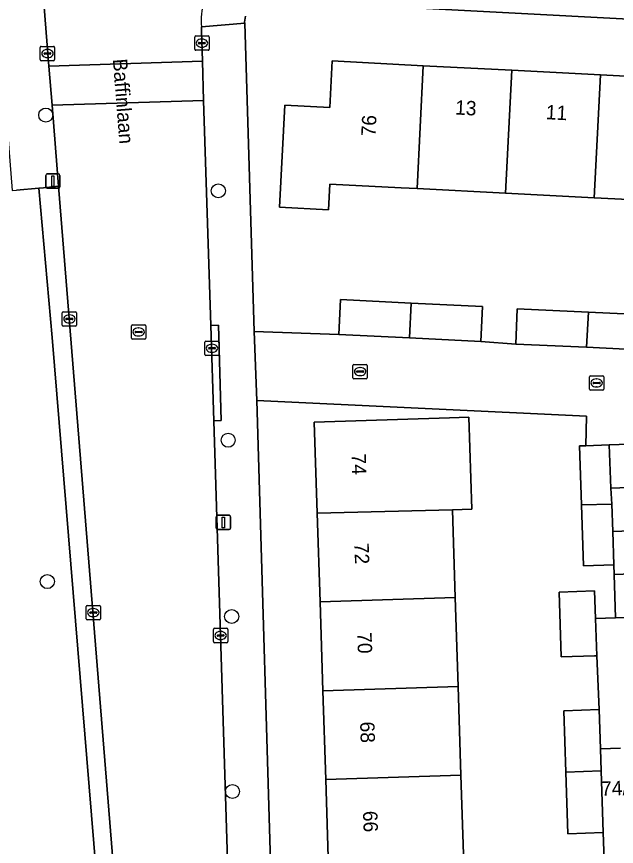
# Model space of a CAD drawing. Extents: x 161248 to 161848, y 384871 to 385383.
# Drawn here: x 161640.1 to 161681.8, y 385255.8 to 385313.6 of the extents above; entities that cross this region are included whole.
import ezdxf

# ---------------------------------------------------------------- set-up
doc = ezdxf.new("R2010")
doc.units = 0
for name, color, linetype in [('IMGEO_Boom', 7, 'Continuous'), ('IMGEO_Erf', 7, 'Continuous'), ('IMGEO_Groenvoorziening', 7, 'Continuous'), ('IMGEO_Kolk', 7, 'Continuous'), ('IMGEO_Lichtmast', 7, 'Continuous'), ('IMGEO_Openbare_ruimte_label', 7, 'Continuous'), ('IMGEO_Pand', 7, 'Continuous'), ('IMGEO_Pand_nummerreeks', 7, 'Continuous'), ('IMGEO_Rijbaan_lokaal_open', 7, 'Continuous'), ('IMGEO_Rioolput', 7, 'Continuous'), ('IMGEO_Voetpad_open', 7, 'Continuous')]:
    doc.layers.add(name, color=color, linetype=linetype)

msp = doc.modelspace()

# ---------------------------------------------------------------- linework, layer by layer
at = {"layer": 'IMGEO_Boom'}
for centre in [(161642.092, 385306.758), (161654.115, 385301.48), (161654.803, 385284.105), (161642.202, 385274.26), (161655.046, 385271.824), (161655.095, 385259.637)]:
    msp.add_circle(centre, 0.489, dxfattribs=at)
at = {"layer": 'IMGEO_Erf'}
for points in [[(161713.548, 385311.814), (161657.607, 385314.788)], [(161656.012, 385313.654), (161655.979, 385313.517), (161655.959, 385313.378), (161655.95, 385313.238), (161655.951, 385313.166), (161656.614, 385291.69), (161662.517, 385291.479), (161662.638, 385293.907), (161667.553, 385293.662), (161672.518, 385293.414), (161672.397, 385290.986), (161674.832, 385290.807), (161674.946, 385293.249), (161679.898, 385293.018), (161684.884, 385292.786)], [(161686.507, 385300.681), (161680.304, 385301.001), (161674.121, 385301.32), (161667.958, 385301.638), (161666.863, 385301.695), (161661.874, 385301.952), (161661.782, 385300.159), (161658.38, 385300.334), (161658.747, 385307.453), (161661.883, 385307.291), (161662.05, 385310.523), (161668.393, 385310.196), (161674.556, 385309.878), (161680.739, 385309.559), (161686.943, 385309.238)], [(161681.034, 385253.568), (161680.931, 385256.771), (161678.463, 385256.692), (161678.325, 385260.993), (161678.188, 385265.263), (161680.656, 385265.343), (161680.477, 385269.088), (161680.325, 385269.083), (161677.994, 385269.008), (161677.849, 385273.524), (161680.332, 385273.604), (161680.393, 385271.695), (161681.787, 385271.744), (161681.682, 385274.758), (161681.659, 385275.421), (161679.561, 385275.348), (161679.413, 385279.597), (161679.27, 385283.704), (161679.726, 385283.72), (161679.761, 385285.784), (161656.802, 385286.862), (161657.898, 385250)], [(161661.8, 385254.271), (161661.6, 385260.469), (161661.402, 385266.638), (161661.202, 385272.847), (161661.003, 385279.036), (161660.799, 385285.364), (161670.219, 385285.667), (161671.563, 385285.71), (161671.77, 385279.304), (161670.425, 385279.26), (161670.622, 385273.14), (161670.821, 385266.952), (161671.021, 385260.764), (161671.22, 385254.567)]]:
    msp.add_lwpolyline(points, dxfattribs=at)
at = {"layer": 'IMGEO_Groenvoorziening'}
for points in [[(161641.615, 385301.67), (161640.058, 385301.531)], [(161647.219, 385234.309), (161642.53, 385291.257), (161641.615, 385301.67)]]:
    msp.add_lwpolyline(points, dxfattribs=at)
at = {"layer": 'IMGEO_Kolk'}
for p, q in [((161652.471, 385311.341), (161652.471, 385312.193)), ((161652.546, 385312.267), (161653.398, 385312.267)), ((161652.959, 385312.047), (161652.984, 385312.047)), ((161653.472, 385312.193), (161653.472, 385311.341)), ((161641.71, 385310.618), (161641.71, 385311.47)), ((161641.785, 385311.544), (161642.637, 385311.544)), ((161642.198, 385311.324), (161642.223, 385311.324)), ((161642.711, 385311.47), (161642.711, 385310.618)), ((161653.398, 385311.267), (161652.546, 385311.267)), ((161652.73, 385311.761), (161652.73, 385311.773)), ((161653.168, 385311.724), (161652.77, 385311.724)), ((161652.773, 385311.81), (161653.171, 385311.81)), ((161652.982, 385311.487), (161652.957, 385311.487)), ((161653.214, 385311.773), (161653.214, 385311.761)), ((161641.969, 385311.038), (161641.969, 385311.05)), ((161642.407, 385311.001), (161642.009, 385311.001)), ((161642.012, 385311.087), (161642.41, 385311.087)), ((161642.221, 385310.764), (161642.196, 385310.764)), ((161642.453, 385311.05), (161642.453, 385311.038)), ((161642.637, 385310.544), (161641.785, 385310.544)), ((161643.241, 385292.128), (161643.241, 385292.98)), ((161643.316, 385293.054), (161644.168, 385293.054)), ((161643.729, 385292.834), (161643.754, 385292.834)), ((161644.242, 385292.98), (161644.242, 385292.128)), ((161643.5, 385292.548), (161643.5, 385292.56)), ((161643.938, 385292.511), (161643.54, 385292.511)), ((161643.543, 385292.597), (161643.941, 385292.597)), ((161643.752, 385292.274), (161643.727, 385292.274)), ((161643.984, 385292.56), (161643.984, 385292.548)), ((161644.168, 385292.054), (161643.316, 385292.054)), ((161653.172, 385290.087), (161653.172, 385290.939)), ((161653.247, 385291.013), (161654.099, 385291.013)), ((161653.431, 385290.507), (161653.431, 385290.519)), ((161653.869, 385290.47), (161653.471, 385290.47)), ((161653.474, 385290.556), (161653.872, 385290.556)), ((161653.66, 385290.793), (161653.685, 385290.793)), ((161653.915, 385290.519), (161653.915, 385290.507)), ((161654.173, 385290.939), (161654.173, 385290.087)), ((161654.099, 385290.013), (161653.247, 385290.013)), ((161653.683, 385290.233), (161653.658, 385290.233)), ((161663.491, 385288.46), (161663.491, 385289.312)), ((161663.566, 385289.386), (161664.418, 385289.386)), ((161664.492, 385289.312), (161664.492, 385288.46)), ((161663.75, 385288.88), (161663.75, 385288.892)), ((161664.188, 385288.843), (161663.79, 385288.843)), ((161663.793, 385288.929), (161664.191, 385288.929)), ((161663.979, 385289.166), (161664.004, 385289.166)), ((161664.234, 385288.892), (161664.234, 385288.88)), ((161664.418, 385288.386), (161663.566, 385288.386)), ((161664.002, 385288.606), (161663.977, 385288.606)), ((161679.967, 385287.669), (161679.967, 385288.521)), ((161680.042, 385288.595), (161680.894, 385288.595)), ((161680.269, 385288.138), (161680.667, 385288.138)), ((161680.455, 385288.375), (161680.48, 385288.375)), ((161680.968, 385288.521), (161680.968, 385287.669)), ((161680.894, 385287.595), (161680.042, 385287.595)), ((161680.226, 385288.089), (161680.226, 385288.101)), ((161680.664, 385288.052), (161680.266, 385288.052)), ((161680.478, 385287.815), (161680.453, 385287.815)), ((161680.71, 385288.101), (161680.71, 385288.089)), ((161644.903, 385271.671), (161644.903, 385272.523)), ((161644.978, 385272.597), (161645.83, 385272.597)), ((161645.904, 385272.523), (161645.904, 385271.671)), ((161645.162, 385272.091), (161645.162, 385272.103)), ((161645.6, 385272.054), (161645.202, 385272.054)), ((161645.205, 385272.14), (161645.603, 385272.14)), ((161645.391, 385272.377), (161645.416, 385272.377)), ((161645.646, 385272.103), (161645.646, 385272.091)), ((161645.83, 385271.597), (161644.978, 385271.597)), ((161645.414, 385271.817), (161645.389, 385271.817)), ((161653.774, 385270.076), (161653.774, 385270.928)), ((161653.849, 385271.002), (161654.701, 385271.002)), ((161654.775, 385270.928), (161654.775, 385270.076)), ((161654.033, 385270.496), (161654.033, 385270.508)), ((161654.471, 385270.459), (161654.073, 385270.459)), ((161654.076, 385270.545), (161654.474, 385270.545)), ((161654.285, 385270.222), (161654.26, 385270.222)), ((161654.262, 385270.782), (161654.287, 385270.782)), ((161654.517, 385270.508), (161654.517, 385270.496)), ((161654.701, 385270.002), (161653.849, 385270.002))]:
    msp.add_line(p, q, dxfattribs=at)
for points in [[(161652.471, 385311.341), (161652.471, 385312.193)], [(161652.546, 385312.267), (161653.398, 385312.267)], [(161653.472, 385312.193), (161653.472, 385311.341)], [(161641.71, 385310.618), (161641.71, 385311.47)], [(161641.785, 385311.544), (161642.637, 385311.544)], [(161642.711, 385311.47), (161642.711, 385310.618)], [(161653.398, 385311.267), (161652.546, 385311.267)], [(161642.637, 385310.544), (161641.785, 385310.544)], [(161643.241, 385292.128), (161643.241, 385292.98)], [(161643.316, 385293.054), (161644.168, 385293.054)], [(161644.242, 385292.98), (161644.242, 385292.128)], [(161644.168, 385292.054), (161643.316, 385292.054)], [(161653.172, 385290.087), (161653.172, 385290.939)], [(161653.247, 385291.013), (161654.099, 385291.013)], [(161654.173, 385290.939), (161654.173, 385290.087)], [(161654.099, 385290.013), (161653.247, 385290.013)], [(161663.491, 385288.46), (161663.491, 385289.312)], [(161663.566, 385289.386), (161664.418, 385289.386)], [(161664.492, 385289.312), (161664.492, 385288.46)], [(161664.418, 385288.386), (161663.566, 385288.386)], [(161679.967, 385287.669), (161679.967, 385288.521)], [(161680.042, 385288.595), (161680.894, 385288.595)], [(161680.968, 385288.521), (161680.968, 385287.669)], [(161680.894, 385287.595), (161680.042, 385287.595)], [(161644.903, 385271.671), (161644.903, 385272.523)], [(161644.978, 385272.597), (161645.83, 385272.597)], [(161645.904, 385272.523), (161645.904, 385271.671)], [(161645.83, 385271.597), (161644.978, 385271.597)], [(161653.774, 385270.076), (161653.774, 385270.928)], [(161653.849, 385271.002), (161654.701, 385271.002)], [(161654.775, 385270.928), (161654.775, 385270.076)], [(161654.701, 385270.002), (161653.849, 385270.002)]]:
    msp.add_lwpolyline(points, dxfattribs=at)
for centre, radius, start, end in [((161652.548, 385312.191), 0.0765, 91.55205, 178.44795), ((161652.548, 385312.191), 0.0765, 91.55205, 178.44795), ((161653.396, 385312.191), 0.0765, 1.55205, 88.44795), ((161653.396, 385312.191), 0.0765, 1.55205, 88.44795), ((161641.787, 385311.468), 0.0765, 91.55205, 178.44795), ((161641.787, 385311.468), 0.0765, 91.55205, 178.44795), ((161642.635, 385311.468), 0.0765, 1.55205, 88.44795), ((161642.635, 385311.468), 0.0765, 1.55205, 88.44795), ((161652.548, 385311.343), 0.0765, 181.55205, 268.44795), ((161652.548, 385311.343), 0.0765, 181.55205, 268.44795), ((161652.77, 385311.77), 0.0403, 85.87752, 175.75265), ((161652.767, 385311.76), 0.0366, 178.93798, 274.71019), ((161653.171, 385311.767), 0.043, 264.86636, 352.45326), ((161653.175, 385311.772), 0.0386, 1.73085, 96.63898), ((161653.396, 385311.343), 0.0765, 271.55205, 358.44795), ((161653.396, 385311.343), 0.0765, 271.55205, 358.44795), ((161642.009, 385311.047), 0.0403, 85.87752, 175.75265), ((161642.006, 385311.037), 0.0366, 178.93798, 274.71019), ((161642.41, 385311.044), 0.043, 264.86636, 352.45326), ((161642.414, 385311.049), 0.0386, 1.73085, 96.63898), ((161641.787, 385310.62), 0.0765, 181.55205, 268.44795), ((161641.787, 385310.62), 0.0765, 181.55205, 268.44795), ((161642.635, 385310.62), 0.0765, 271.55205, 358.44795), ((161642.635, 385310.62), 0.0765, 271.55205, 358.44795), ((161643.318, 385292.978), 0.0765, 91.55205, 178.44795), ((161643.318, 385292.978), 0.0765, 91.55205, 178.44795), ((161644.166, 385292.978), 0.0765, 1.55205, 88.44795), ((161644.166, 385292.978), 0.0765, 1.55205, 88.44795), ((161643.54, 385292.557), 0.0403, 85.87752, 175.75265), ((161643.537, 385292.547), 0.0366, 178.93798, 274.71019), ((161643.941, 385292.554), 0.043, 264.86636, 352.45326), ((161643.945, 385292.559), 0.0386, 1.73085, 96.63898), ((161643.318, 385292.13), 0.0765, 181.55205, 268.44795), ((161643.318, 385292.13), 0.0765, 181.55205, 268.44795), ((161644.166, 385292.13), 0.0765, 271.55205, 358.44795), ((161644.166, 385292.13), 0.0765, 271.55205, 358.44795), ((161653.249, 385290.937), 0.0765, 91.55205, 178.44795), ((161653.249, 385290.937), 0.0765, 91.55205, 178.44795), ((161653.471, 385290.516), 0.0403, 85.87752, 175.75265), ((161653.468, 385290.506), 0.0366, 178.93798, 274.71019), ((161653.872, 385290.513), 0.043, 264.86636, 352.45326), ((161653.876, 385290.518), 0.0386, 1.73085, 96.63898), ((161654.097, 385290.937), 0.0765, 1.55205, 88.44795), ((161654.097, 385290.937), 0.0765, 1.55205, 88.44795), ((161653.249, 385290.089), 0.0765, 181.55205, 268.44795), ((161653.249, 385290.089), 0.0765, 181.55205, 268.44795), ((161654.097, 385290.089), 0.0765, 271.55205, 358.44795), ((161654.097, 385290.089), 0.0765, 271.55205, 358.44795), ((161663.568, 385289.31), 0.0765, 91.55205, 178.44795), ((161663.568, 385289.31), 0.0765, 91.55205, 178.44795), ((161664.416, 385289.31), 0.0765, 1.55205, 88.44795), ((161664.416, 385289.31), 0.0765, 1.55205, 88.44795), ((161663.79, 385288.889), 0.0403, 85.87752, 175.75265), ((161663.787, 385288.879), 0.0366, 178.93798, 274.71019), ((161664.191, 385288.886), 0.043, 264.86636, 352.45326), ((161664.195, 385288.891), 0.0386, 1.73085, 96.63898), ((161663.568, 385288.462), 0.0765, 181.55205, 268.44795), ((161663.568, 385288.462), 0.0765, 181.55205, 268.44795), ((161664.416, 385288.462), 0.0765, 271.55205, 358.44795), ((161664.416, 385288.462), 0.0765, 271.55205, 358.44795), ((161680.044, 385288.519), 0.0765, 91.55205, 178.44795), ((161680.044, 385288.519), 0.0765, 91.55205, 178.44795), ((161680.266, 385288.098), 0.0403, 85.87752, 175.75265), ((161680.671, 385288.1), 0.0386, 1.73085, 96.63898), ((161680.892, 385288.519), 0.0765, 1.55205, 88.44795), ((161680.892, 385288.519), 0.0765, 1.55205, 88.44795), ((161680.044, 385287.671), 0.0765, 181.55205, 268.44795), ((161680.044, 385287.671), 0.0765, 181.55205, 268.44795), ((161680.263, 385288.088), 0.0366, 178.93798, 274.71019), ((161680.667, 385288.095), 0.043, 264.86636, 352.45326), ((161680.892, 385287.671), 0.0765, 271.55205, 358.44795), ((161680.892, 385287.671), 0.0765, 271.55205, 358.44795), ((161644.98, 385272.521), 0.0765, 91.55205, 178.44795), ((161644.98, 385272.521), 0.0765, 91.55205, 178.44795), ((161645.828, 385272.521), 0.0765, 1.55205, 88.44795), ((161645.828, 385272.521), 0.0765, 1.55205, 88.44795), ((161645.202, 385272.1), 0.0403, 85.87752, 175.75265), ((161645.199, 385272.09), 0.0366, 178.93798, 274.71019), ((161645.603, 385272.097), 0.043, 264.86636, 352.45326), ((161645.607, 385272.102), 0.0386, 1.73085, 96.63898), ((161644.98, 385271.673), 0.0765, 181.55205, 268.44795), ((161644.98, 385271.673), 0.0765, 181.55205, 268.44795), ((161645.828, 385271.673), 0.0765, 271.55205, 358.44795), ((161645.828, 385271.673), 0.0765, 271.55205, 358.44795), ((161653.851, 385270.926), 0.0765, 91.55205, 178.44795), ((161653.851, 385270.926), 0.0765, 91.55205, 178.44795), ((161654.699, 385270.926), 0.0765, 1.55205, 88.44795), ((161654.699, 385270.926), 0.0765, 1.55205, 88.44795), ((161654.073, 385270.505), 0.0403, 85.87752, 175.75265), ((161654.07, 385270.495), 0.0366, 178.93798, 274.71019), ((161654.474, 385270.502), 0.043, 264.86636, 352.45326), ((161654.478, 385270.507), 0.0386, 1.73085, 96.63898), ((161653.851, 385270.078), 0.0765, 181.55205, 268.44795), ((161653.851, 385270.078), 0.0765, 181.55205, 268.44795), ((161654.699, 385270.078), 0.0765, 271.55205, 358.44795), ((161654.699, 385270.078), 0.0765, 271.55205, 358.44795)]:
    msp.add_arc(centre, radius, start, end, dxfattribs=at)
for centre, major_axis, ratio, start_param, end_param in [((161652.958, 385311.767), (-0.387, 0.002), 0.722429, 4.712389, 7.853982), ((161652.983, 385311.767), (-0.39, 0.002), 0.717154, 1.570796, 4.712389), ((161642.197, 385311.044), (-0.387, 0.002), 0.722429, 4.712389, 7.853982), ((161642.222, 385311.044), (-0.39, 0.002), 0.717154, 1.570796, 4.712389), ((161643.728, 385292.554), (-0.387, 0.002), 0.722429, 4.712389, 7.853982), ((161643.753, 385292.554), (-0.39, 0.002), 0.717154, 1.570796, 4.712389), ((161653.659, 385290.513), (-0.387, 0.002), 0.722429, 4.712389, 7.853982), ((161653.684, 385290.513), (-0.39, 0.002), 0.717154, 1.570796, 4.712389), ((161663.978, 385288.886), (-0.387, 0.002), 0.722429, 4.712389, 7.853982), ((161664.003, 385288.886), (-0.39, 0.002), 0.717154, 1.570796, 4.712389), ((161680.454, 385288.095), (-0.387, 0.002), 0.722429, 4.712389, 7.853982), ((161680.479, 385288.095), (-0.39, 0.002), 0.717154, 1.570796, 4.712389), ((161645.39, 385272.097), (-0.387, 0.002), 0.722429, 4.712389, 7.853982), ((161645.415, 385272.097), (-0.39, 0.002), 0.717154, 1.570796, 4.712389), ((161654.261, 385270.502), (-0.387, 0.002), 0.722429, 4.712389, 7.853982), ((161654.286, 385270.502), (-0.39, 0.002), 0.717154, 1.570796, 4.712389)]:
    msp.add_ellipse(centre, major_axis=major_axis, ratio=ratio, start_param=start_param, end_param=end_param, dxfattribs=at)
at = {"layer": 'IMGEO_Lichtmast'}
for p, q in [((161642.191, 385302.658), (161642.981, 385302.658)), ((161642.981, 385302.658), (161642.191, 385302.658)), ((161642.091, 385301.758), (161642.091, 385302.558)), ((161642.091, 385302.558), (161642.091, 385301.758)), ((161643.081, 385302.558), (161643.081, 385301.758)), ((161643.081, 385301.758), (161643.081, 385302.558)), ((161642.981, 385301.658), (161642.191, 385301.658)), ((161642.191, 385301.658), (161642.981, 385301.658)), ((161653.971, 385277.979), (161653.971, 385278.779)), ((161653.971, 385278.779), (161653.971, 385277.979)), ((161654.071, 385278.879), (161654.861, 385278.879)), ((161654.861, 385278.879), (161654.071, 385278.879)), ((161654.961, 385278.779), (161654.961, 385277.979)), ((161654.961, 385277.979), (161654.961, 385278.779)), ((161654.861, 385277.879), (161654.071, 385277.879)), ((161654.071, 385277.879), (161654.861, 385277.879))]:
    msp.add_line(p, q, dxfattribs=at)
for points in [[(161642.511, 385302.533), (161642.661, 385302.533), (161642.661, 385301.783), (161642.511, 385301.783), (161642.511, 385302.533)], [(161654.391, 385278.754), (161654.541, 385278.754), (161654.541, 385278.004), (161654.391, 385278.004), (161654.391, 385278.754)]]:
    msp.add_lwpolyline(points, dxfattribs=at)
for centre, start, end in [((161642.191, 385302.558), 90, 180), ((161642.191, 385302.558), 90, 180), ((161642.981, 385302.558), 0, 90), ((161642.981, 385302.558), 360, 90), ((161642.191, 385301.758), 180, 270), ((161642.191, 385301.758), 180, 270), ((161642.981, 385301.758), 270, 0), ((161642.981, 385301.758), 270, 0), ((161654.071, 385278.779), 90, 180), ((161654.071, 385278.779), 90, 180), ((161654.861, 385278.779), 0, 90), ((161654.861, 385278.779), 360, 90), ((161654.071, 385277.979), 180, 270), ((161654.071, 385277.979), 180, 270), ((161654.861, 385277.979), 270, 0), ((161654.861, 385277.979), 270, 0)]:
    msp.add_arc(centre, 0.1, start, end, dxfattribs=at)
at = {"layer": 'IMGEO_Pand'}
for points in [[(161668.393, 385310.196), (161662.05, 385310.523), (161661.883, 385307.291), (161658.747, 385307.453), (161658.38, 385300.334), (161661.782, 385300.159), (161661.874, 385301.952), (161666.863, 385301.695), (161667.958, 385301.638)], [(161667.958, 385301.638), (161674.121, 385301.32), (161674.556, 385309.878), (161668.393, 385310.196)], [(161680.739, 385309.559), (161674.556, 385309.878), (161674.121, 385301.32), (161680.304, 385301.001)], [(161680.304, 385301.001), (161686.507, 385300.681), (161686.943, 385309.238), (161680.739, 385309.559)], [(161667.429, 385291.234), (161667.553, 385293.662), (161662.638, 385293.907), (161662.517, 385291.479)], [(161672.397, 385290.986), (161672.518, 385293.414), (161667.553, 385293.662), (161667.429, 385291.234)], [(161679.774, 385290.577), (161679.898, 385293.018), (161674.946, 385293.249), (161674.832, 385290.807)], [(161684.771, 385290.344), (161684.884, 385292.786), (161679.898, 385293.018), (161679.774, 385290.577)], [(161670.425, 385279.26), (161671.77, 385279.304), (161671.563, 385285.71), (161670.219, 385285.667), (161660.799, 385285.364), (161661.003, 385279.036)], [(161681.333, 385283.777), (161679.726, 385283.72), (161679.27, 385283.704), (161679.413, 385279.597), (161681.52, 385279.653), (161681.469, 385280.77)], [(161687.626, 385283.995), (161681.333, 385283.777), (161681.469, 385280.77), (161687.731, 385280.989)], [(161687.731, 385280.989), (161681.469, 385280.77), (161681.52, 385279.653), (161681.606, 385277.755), (161687.836, 385277.972)], [(161679.561, 385275.348), (161681.659, 385275.421), (161681.606, 385277.755), (161681.52, 385279.653), (161679.413, 385279.597)], [(161661.003, 385279.036), (161661.202, 385272.847), (161670.622, 385273.14), (161670.425, 385279.26)], [(161681.682, 385274.758), (161687.94, 385274.976), (161687.836, 385277.972), (161681.606, 385277.755), (161681.659, 385275.421)], [(161681.787, 385271.744), (161688.045, 385271.962), (161687.94, 385274.976), (161681.682, 385274.758)], [(161661.202, 385272.847), (161661.402, 385266.638), (161670.821, 385266.952), (161670.622, 385273.14)], [(161680.393, 385271.695), (161680.332, 385273.604), (161677.849, 385273.524), (161677.994, 385269.008), (161680.325, 385269.083), (161680.477, 385269.088)], [(161661.402, 385266.638), (161661.6, 385260.469), (161671.021, 385260.764), (161670.821, 385266.952)], [(161680.656, 385265.343), (161678.188, 385265.263), (161678.325, 385260.993), (161680.793, 385261.07), (161680.744, 385262.607)], [(161680.793, 385261.07), (161678.325, 385260.993), (161678.463, 385256.692), (161680.931, 385256.771)], [(161671.22, 385254.567), (161671.021, 385260.764), (161661.6, 385260.469), (161661.8, 385254.271)]]:
    msp.add_lwpolyline(points, close=True, dxfattribs=at)
at = {"layer": 'IMGEO_Rijbaan_lokaal_open'}
for points in [[(161639.145, 385349.356), (161640.674, 385330.569), (161641.833, 385316.072), (161642.309, 385310.17), (161653.008, 385310.506), (161652.94, 385312.675), (161652.937, 385312.893)], [(161684.771, 385290.344), (161679.774, 385290.577), (161674.832, 385290.807), (161672.397, 385290.986), (161667.429, 385291.234), (161662.517, 385291.479), (161656.614, 385291.69), (161656.802, 385286.862), (161679.761, 385285.784), (161679.726, 385283.72), (161681.333, 385283.777), (161687.626, 385283.995)], [(161688.045, 385271.962), (161681.787, 385271.744), (161680.393, 385271.695), (161680.477, 385269.088), (161680.656, 385265.343), (161680.744, 385262.607), (161682.126, 385262.663)]]:
    msp.add_lwpolyline(points, dxfattribs=at)
for points in [[(161642.309, 385310.17), (161642.53, 385307.436), (161653.094, 385307.768), (161653.008, 385310.506)], [(161654.806, 385253.352), (161653.796, 385285.454), (161653.587, 385292.097), (161653.094, 385307.768), (161642.53, 385307.436), (161642.986, 385301.793), (161646.913, 385253.15)]]:
    msp.add_lwpolyline(points, close=True, dxfattribs=at)
msp.add_arc((161657.127, 385313.35), 4.214, 137.32601, 186.22992, dxfattribs=at)
at = {"layer": 'IMGEO_Rioolput'}
for p, q in [((161648.061, 385291.22), (161648.061, 385292.072)), ((161648.136, 385292.146), (161648.988, 385292.146)), ((161648.32, 385291.64), (161648.32, 385291.652)), ((161648.758, 385291.603), (161648.36, 385291.603)), ((161648.363, 385291.689), (161648.761, 385291.689)), ((161648.549, 385291.926), (161648.574, 385291.926)), ((161648.804, 385291.652), (161648.804, 385291.64)), ((161649.062, 385292.072), (161649.062, 385291.22)), ((161648.988, 385291.146), (161648.136, 385291.146)), ((161648.572, 385291.366), (161648.547, 385291.366))]:
    msp.add_line(p, q, dxfattribs=at)
for points in [[(161648.061, 385291.22), (161648.061, 385292.072)], [(161648.136, 385292.146), (161648.988, 385292.146)], [(161649.062, 385292.072), (161649.062, 385291.22)], [(161648.988, 385291.146), (161648.136, 385291.146)]]:
    msp.add_lwpolyline(points, dxfattribs=at)
for centre, radius, start, end in [((161648.138, 385292.07), 0.0765, 91.55205, 178.44795), ((161648.138, 385292.07), 0.0765, 91.55205, 178.44795), ((161648.36, 385291.649), 0.0403, 85.87752, 175.75265), ((161648.357, 385291.639), 0.0366, 178.93798, 274.71019), ((161648.761, 385291.646), 0.043, 264.86636, 352.45326), ((161648.765, 385291.651), 0.0386, 1.73085, 96.63898), ((161648.986, 385292.07), 0.0765, 1.55205, 88.44795), ((161648.986, 385292.07), 0.0765, 1.55205, 88.44795), ((161648.138, 385291.222), 0.0765, 181.55205, 268.44795), ((161648.138, 385291.222), 0.0765, 181.55205, 268.44795), ((161648.986, 385291.222), 0.0765, 271.55205, 358.44795), ((161648.986, 385291.222), 0.0765, 271.55205, 358.44795)]:
    msp.add_arc(centre, radius, start, end, dxfattribs=at)
for centre, major_axis, ratio, start_param, end_param in [((161648.548, 385291.646), (-0.387, 0.002), 0.722429, 4.712389, 7.853982), ((161648.573, 385291.646), (-0.39, 0.002), 0.717154, 1.570796, 4.712389)]:
    msp.add_ellipse(centre, major_axis=major_axis, ratio=ratio, start_param=start_param, end_param=end_param, dxfattribs=at)
at = {"layer": 'IMGEO_Voetpad_open'}
for points in [[(161635.651, 385350.437), (161637.387, 385331.666), (161638.202, 385321.9), (161638.643, 385315.896), (161638.964, 385311.532), (161639.748, 385301.503), (161640.058, 385301.531), (161641.615, 385301.67), (161641.938, 385301.699), (161642.986, 385301.793), (161642.53, 385307.436), (161642.309, 385310.17), (161641.833, 385316.072), (161641.335, 385316.033), (161640.176, 385330.53), (161640.674, 385330.569), (161639.145, 385349.356)], [(161657.607, 385314.788), (161713.548, 385311.814), (161722.241, 385311.438), (161727.261, 385311.085), (161730.872, 385310.493), (161734.415, 385309.58), (161736.925, 385308.557), (161738.226, 385311.187), (161737.282, 385311.598), (161736.53, 385311.893), (161735.132, 385312.431), (161734.373, 385312.669), (161731.466, 385313.432), (161730.509, 385313.623)], [(161652.937, 385312.893), (161655.951, 385313.166), (161655.95, 385313.238), (161655.959, 385313.378), (161655.979, 385313.517), (161656.012, 385313.654)], [(161657.898, 385250), (161656.802, 385286.862), (161656.614, 385291.69), (161655.951, 385313.166), (161652.937, 385312.893), (161652.94, 385312.675), (161653.008, 385310.506), (161653.094, 385307.768), (161653.587, 385292.097), (161654.126, 385292.114), (161654.324, 385285.471), (161653.796, 385285.454), (161654.806, 385253.352)], [(161648.501, 385233.307), (161647.167, 385250), (161647.135, 385250.394), (161646.913, 385253.15), (161642.986, 385301.793), (161641.938, 385301.699), (161641.615, 385301.67), (161642.53, 385291.257), (161647.219, 385234.309)], [(161682.126, 385262.663), (161680.744, 385262.607), (161680.793, 385261.07), (161680.931, 385256.771), (161681.034, 385253.568)]]:
    msp.add_lwpolyline(points, dxfattribs=at)
msp.add_lwpolyline([(161653.796, 385285.454), (161654.324, 385285.471), (161654.126, 385292.114), (161653.587, 385292.097)], close=True, dxfattribs=at)
msp.add_arc((161657.127, 385313.35), 4.214, 137.32601, 186.22992, dxfattribs=at)

# ---------------------------------------------------------------- texts
at = {"layer": 'IMGEO_Openbare_ruimte_label'}
msp.add_text('Baffinlaan', height=1, rotation=274.53052, dxfattribs=at).set_placement((161646.761, 385310.644))
at = {"layer": 'IMGEO_Pand_nummerreeks'}
for s, rotation, p in [('13', 357.04607, (161670.591, 385306.797)), ('11', 357.04607, (161676.908, 385306.471)), ('76', 87.04211, (161665.062, 385305.25)), ('74', 271.84316, (161663.392, 385283.16)), ('72', 271.84316, (161663.592, 385276.941)), ('70', 271.84316, (161663.792, 385270.714)), ('68', 271.84316, (161663.992, 385264.492)), ('74/G05', 2.30329, (161680.8, 385259.328)), ('66', 271.84316, (161664.192, 385258.273))]:
    msp.add_text(s, height=1, rotation=rotation, dxfattribs=at).set_placement(p)

doc.saveas('drawing.dxf')
